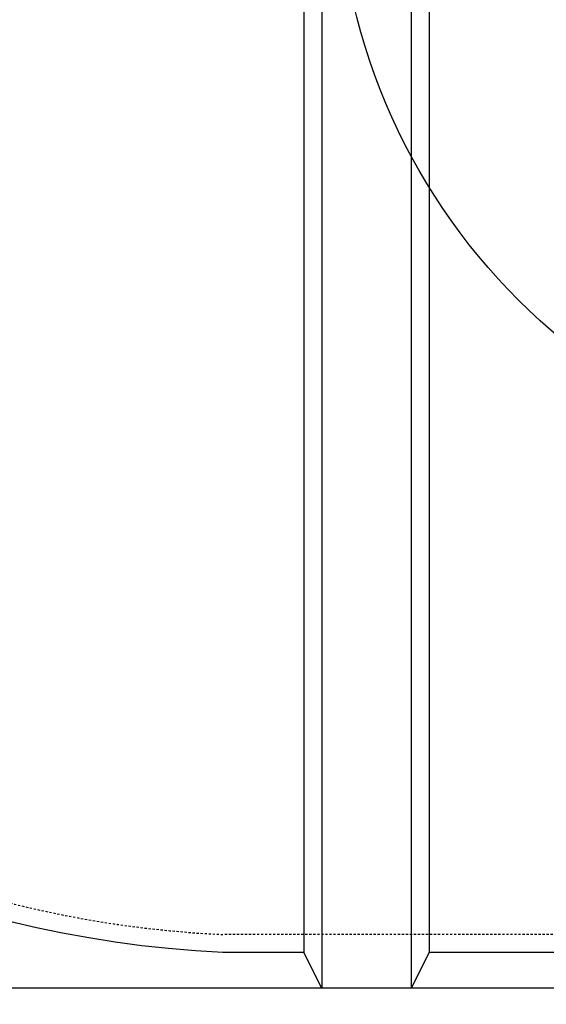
# Model space of a CAD drawing. Extents: x -169 to 7270, y -140 to 2984.
# Tile 639 of 656: x 6475 to 6504, y 1253 to 1308. Entities that reach past the tile are written whole.
import ezdxf

# ---------------------------------------------------------------- set-up
doc = ezdxf.new("R2010")
doc.units = 0
doc.header["$MEASUREMENT"] = 0
doc.linetypes.add('HIDDEN3', pattern=[0.1875, 0.125, -0.0625])
for name, color, linetype in [('TANK-ANCHOR', 4, 'CONTINUOUS'), ('TANK-SLOPE', 3, 'CONTINUOUS'), ('TANK-UST', 5, 'CONTINUOUS'), ('TANK-UST-RIB', 7, 'CONTINUOUS')]:
    doc.layers.add(name, color=color, linetype=linetype)

msp = doc.modelspace()

# ---------------------------------------------------------------- linework, layer by layer
at = {"layer": 'TANK-ANCHOR'}
msp.add_lwpolyline([(6601.69428, 1254.01839), (6427.69428, 1254.01839), (6427.69428, 1236.01839), (6601.69428, 1236.01839)], close=True, dxfattribs=at)
at = {"layer": 'TANK-SLOPE'}
msp.add_circle((6526.95183, 1317.00983), 34.63902, dxfattribs=at)
at = {"layer": 'TANK-UST'}
msp.add_lwpolyline([(6562.45183, 1254.01839), (6557.45183, 1254.01839), (6556.45183, 1256.01839), (6546.95183, 1256.01839), (6545.95183, 1254.01839), (6540.95183, 1254.01839), (6539.95183, 1256.01839), (6530.45183, 1256.01839), (6529.45183, 1254.01839), (6524.45183, 1254.01839), (6523.45183, 1256.01839), (6513.95183, 1256.01839), (6512.95183, 1254.01839), (6507.95183, 1254.01839), (6506.95183, 1256.01839), (6497.45183, 1256.01839), (6496.45183, 1254.01839), (6491.45183, 1254.01839), (6490.45183, 1256.01839), (6485.90826, 1256.01839, -0.9543276), (6485.90826, 1378.01839)], format="xyb", dxfattribs=at)
at = {"layer": 'TANK-UST', "color": 2, "linetype": 'HIDDEN3'}
msp.add_lwpolyline([(6916.95183, 1377.01839), (6921.45683, 1377.01839, -0.9539575), (6921.45683, 1257.01839), (6916.95183, 1257.01839), (6909.69448, 1257.01839), (6814.44428, 1257.01839), (6715.42492, 1257.01839), (6490.42492, 1257.01839), (6485.93173, 1257.01839, -0.9539575), (6485.93173, 1377.01839), (6490.42492, 1377.01839), (6715.42492, 1377.01839), (6814.44428, 1377.01839), (6909.69448, 1377.01839)], format="xyb", close=True, dxfattribs=at)
at = {"layer": 'TANK-UST-RIB'}
for p, q in [((6491.45183, 1380.01839), (6491.45183, 1254.01839)), ((6496.45183, 1380.01839), (6496.45183, 1254.01839)), ((6490.45183, 1378.01839), (6490.45183, 1256.01839)), ((6497.45183, 1378.01839), (6497.45183, 1256.01839))]:
    msp.add_line(p, q, dxfattribs=at)

doc.saveas('drawing.dxf')
